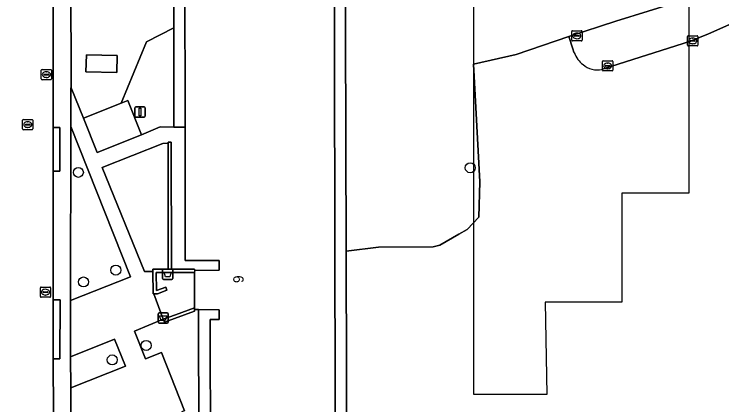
# Model space of a CAD drawing. Extents: x 161477 to 163040, y 383680 to 384871.
# Drawn here: x 162187.9 to 162257, y 384603.1 to 384641.3 of the extents above; entities that cross this region are included whole.
import ezdxf

# ---------------------------------------------------------------- set-up
doc = ezdxf.new("R2010")
doc.units = 0
for name, color, linetype in [('IMGEO_Afvalbak', 7, 'Continuous'), ('IMGEO_Boom', 7, 'Continuous'), ('IMGEO_Groenvoorziening', 7, 'Continuous'), ('IMGEO_Kolk', 7, 'Continuous'), ('IMGEO_Lage_trafo', 7, 'Continuous'), ('IMGEO_Muur', 7, 'Continuous'), ('IMGEO_Pand', 7, 'Continuous'), ('IMGEO_Pand_nummerreeks', 7, 'Continuous'), ('IMGEO_Pand_vergunning_verleend', 7, 'Continuous'), ('IMGEO_Parkeervlak_open', 7, 'Continuous'), ('IMGEO_Rijbaan_lokaal_open', 7, 'Continuous'), ('IMGEO_Rioolput', 7, 'Continuous'), ('IMGEO_Terreindeel_halfverhard', 7, 'Continuous'), ('IMGEO_Verkeersbordpaal', 7, 'Continuous'), ('IMGEO_Voetpad_op_trap', 7, 'Continuous'), ('IMGEO_Voetpad_open', 7, 'Continuous')]:
    doc.layers.add(name, color=color, linetype=linetype)

msp = doc.modelspace()

# ---------------------------------------------------------------- linework, layer by layer
at = {"layer": 'IMGEO_Afvalbak'}
for p, q in [((162202.365, 384615.44), (162202.365, 384616.24)), ((162202.365, 384616.24), (162202.365, 384615.44)), ((162202.465, 384616.34), (162203.255, 384616.34)), ((162203.255, 384616.34), (162202.465, 384616.34)), ((162203.355, 384616.24), (162203.355, 384615.44)), ((162203.355, 384615.44), (162203.355, 384616.24)), ((162203.255, 384615.34), (162202.465, 384615.34)), ((162202.465, 384615.34), (162203.255, 384615.34)), ((162201.935, 384611.17), (162201.935, 384611.97)), ((162201.935, 384611.97), (162201.935, 384611.17)), ((162202.035, 384612.07), (162202.825, 384612.07)), ((162202.825, 384612.07), (162202.035, 384612.07)), ((162202.925, 384611.97), (162202.925, 384611.17)), ((162202.925, 384611.17), (162202.925, 384611.97)), ((162202.825, 384611.07), (162202.035, 384611.07)), ((162202.035, 384611.07), (162202.825, 384611.07))]:
    msp.add_line(p, q, dxfattribs=at)
for points in [[(162202.508, 384616.054), (162203.212, 384616.054), (162203.063, 384615.584), (162202.657, 384615.584), (162202.508, 384616.054)], [(162202.078, 384611.784), (162202.782, 384611.784), (162202.633, 384611.314), (162202.227, 384611.314), (162202.078, 384611.784)]]:
    msp.add_lwpolyline(points, dxfattribs=at)
for centre, start, end in [((162202.465, 384616.24), 90, 180), ((162202.465, 384616.24), 90, 180), ((162203.255, 384616.24), 0, 90), ((162203.255, 384616.24), 360, 90), ((162202.465, 384615.44), 180, 270), ((162202.465, 384615.44), 180, 270), ((162203.255, 384615.44), 270, 0), ((162203.255, 384615.44), 270, 0), ((162202.035, 384611.97), 90, 180), ((162202.035, 384611.97), 90, 180), ((162202.825, 384611.97), 0, 90), ((162202.825, 384611.97), 360, 90), ((162202.035, 384611.17), 180, 270), ((162202.035, 384611.17), 180, 270), ((162202.825, 384611.17), 270, 0), ((162202.825, 384611.17), 270, 0)]:
    msp.add_arc(centre, 0.1, start, end, dxfattribs=at)
at = {"layer": 'IMGEO_Boom'}
for centre in [(162194.14, 384625.8), (162232.42, 384626.25), (162197.8, 384616.25), (162194.64, 384615.09), (162200.76, 384608.89), (162197.45, 384607.47)]:
    msp.add_circle(centre, 0.489, dxfattribs=at)
at = {"layer": 'IMGEO_Groenvoorziening'}
for points in [[(162220.171, 384661.754), (162220.29, 384618.098), (162223.444, 384618.503), (162228.807, 384618.531), (162229.454, 384618.676), (162231.308, 384619.75), (162232.106, 384620.217), (162233.247, 384621.429), (162233.346, 384624.877), (162232.719, 384636.369), (162236.898, 384637.32), (162242.037, 384639.089), (162246.636, 384640.584), (162252.948, 384642.529)], [(162258.86, 384640.744), (162255.673, 384639.329), (162253.941, 384638.632), (162245.445, 384635.905), (162245.279, 384635.86)], [(162242.574, 384637.466), (162242.515, 384637.626), (162242.46, 384637.788), (162242.305, 384638.265), (162242.168, 384638.686), (162242.037, 384639.089), (162236.898, 384637.32), (162232.719, 384636.369), (162233.346, 384624.877), (162233.247, 384621.429), (162232.106, 384620.217), (162231.308, 384619.75), (162229.454, 384618.676), (162228.807, 384618.531), (162223.444, 384618.503), (162220.29, 384618.098), (162220.423, 384569.277)]]:
    msp.add_lwpolyline(points, dxfattribs=at)
for points in [[(162203.411, 384648.295), (162202.826, 384648.547), (162202.273, 384648.862), (162201.758, 384649.236), (162201.287, 384649.664), (162200.866, 384650.142), (162200.501, 384650.664), (162200.195, 384651.222), (162199.985, 384651.729), (162199.725, 384652.211), (162199.418, 384652.665), (162199.066, 384653.086), (162198.674, 384653.469), (162198.067, 384653.961), (162197.514, 384654.513), (162197.02, 384655.118), (162196.59, 384655.77), (162193.355, 384655.794), (162193.448, 384634.062), (162194.642, 384631.081), (162198.327, 384632.547), (162200.794, 384638.558), (162203.448, 384639.925)], [(162203.448, 384639.925), (162200.794, 384638.558), (162198.327, 384632.547), (162198.978, 384632.806), (162200.316, 384629.481), (162202.14, 384630.234), (162203.47, 384630.205)], [(162197.944, 384637.219), (162197.904, 384635.56), (162194.878, 384635.631), (162194.917, 384637.291)], [(162202.896, 384628.659), (162202.395, 384628.617), (162196.468, 384626.277), (162200.614, 384616.098), (162201.419, 384616.101), (162201.416, 384616.331), (162202.915, 384616.342)], [(162205.868, 384612.386), (162205.478, 384612.388), (162205.477, 384612.228), (162202.548, 384611.149), (162202.435, 384611.449), (162199.623, 384610.282), (162200.68, 384607.593), (162202.26, 384608.213), (162204.503, 384602.505), (162204.223, 384602.397), (162204.735, 384600.81), (162204.872, 384600.447), (162205.064, 384600.11), (162205.307, 384599.808), (162205.595, 384599.547), (162205.92, 384599.335)]]:
    msp.add_lwpolyline(points, close=True, dxfattribs=at)
for centre, radius, start, end in [((162245.187, 384638.541), 2.825, 202.37204, 231.7358), ((162244.811, 384637.895), 2.088, 228.84276, 282.93842)]:
    msp.add_arc(centre, radius, start, end, dxfattribs=at)
at = {"layer": 'IMGEO_Kolk'}
for p, q in [((162242.332, 384638.711), (162242.332, 384639.563)), ((162242.407, 384639.637), (162243.259, 384639.637)), ((162242.82, 384639.417), (162242.845, 384639.417)), ((162243.333, 384639.563), (162243.333, 384638.711)), ((162243.259, 384638.637), (162242.407, 384638.637)), ((162242.591, 384639.131), (162242.591, 384639.143)), ((162243.029, 384639.094), (162242.631, 384639.094)), ((162242.634, 384639.18), (162243.032, 384639.18)), ((162242.843, 384638.857), (162242.818, 384638.857)), ((162243.075, 384639.143), (162243.075, 384639.131)), ((162253.65, 384638.221), (162253.65, 384639.073)), ((162253.725, 384639.147), (162254.577, 384639.147)), ((162253.909, 384638.641), (162253.909, 384638.653)), ((162254.347, 384638.604), (162253.949, 384638.604)), ((162253.952, 384638.69), (162254.35, 384638.69)), ((162254.138, 384638.927), (162254.163, 384638.927)), ((162254.393, 384638.653), (162254.393, 384638.641)), ((162254.651, 384639.073), (162254.651, 384638.221)), ((162254.577, 384638.147), (162253.725, 384638.147)), ((162254.161, 384638.367), (162254.136, 384638.367)), ((162245.339, 384635.778), (162245.339, 384636.63)), ((162245.414, 384636.704), (162246.266, 384636.704)), ((162245.827, 384636.484), (162245.852, 384636.484)), ((162246.34, 384636.63), (162246.34, 384635.778)), ((162190.512, 384634.929), (162190.512, 384635.781)), ((162190.587, 384635.855), (162191.439, 384635.855)), ((162191.513, 384635.781), (162191.513, 384634.929)), ((162245.598, 384636.198), (162245.598, 384636.21)), ((162246.036, 384636.161), (162245.638, 384636.161)), ((162245.641, 384636.247), (162246.039, 384636.247)), ((162245.85, 384635.924), (162245.825, 384635.924)), ((162246.082, 384636.21), (162246.082, 384636.198)), ((162190.771, 384635.349), (162190.771, 384635.361)), ((162191.209, 384635.312), (162190.811, 384635.312)), ((162190.814, 384635.398), (162191.212, 384635.398)), ((162191.023, 384635.075), (162190.998, 384635.075)), ((162191, 384635.635), (162191.025, 384635.635)), ((162191.255, 384635.361), (162191.255, 384635.349)), ((162246.266, 384635.704), (162245.414, 384635.704)), ((162191.439, 384634.855), (162190.587, 384634.855)), ((162190.425, 384613.668), (162190.425, 384614.52)), ((162190.5, 384614.594), (162191.352, 384614.594)), ((162190.913, 384614.374), (162190.938, 384614.374)), ((162191.426, 384614.52), (162191.426, 384613.668)), ((162190.684, 384614.088), (162190.684, 384614.1)), ((162191.122, 384614.051), (162190.724, 384614.051)), ((162190.727, 384614.137), (162191.125, 384614.137)), ((162190.936, 384613.814), (162190.911, 384613.814)), ((162191.168, 384614.1), (162191.168, 384614.088)), ((162191.352, 384613.594), (162190.5, 384613.594))]:
    msp.add_line(p, q, dxfattribs=at)
for points in [[(162242.332, 384638.711), (162242.332, 384639.563)], [(162242.407, 384639.637), (162243.259, 384639.637)], [(162243.333, 384639.563), (162243.333, 384638.711)], [(162243.259, 384638.637), (162242.407, 384638.637)], [(162253.65, 384638.221), (162253.65, 384639.073)], [(162253.725, 384639.147), (162254.577, 384639.147)], [(162254.651, 384639.073), (162254.651, 384638.221)], [(162254.577, 384638.147), (162253.725, 384638.147)], [(162245.339, 384635.778), (162245.339, 384636.63)], [(162245.414, 384636.704), (162246.266, 384636.704)], [(162246.34, 384636.63), (162246.34, 384635.778)], [(162190.512, 384634.929), (162190.512, 384635.781)], [(162190.587, 384635.855), (162191.439, 384635.855)], [(162191.513, 384635.781), (162191.513, 384634.929)], [(162246.266, 384635.704), (162245.414, 384635.704)], [(162191.439, 384634.855), (162190.587, 384634.855)], [(162190.425, 384613.668), (162190.425, 384614.52)], [(162190.5, 384614.594), (162191.352, 384614.594)], [(162191.426, 384614.52), (162191.426, 384613.668)], [(162191.352, 384613.594), (162190.5, 384613.594)]]:
    msp.add_lwpolyline(points, dxfattribs=at)
for centre, radius, start, end in [((162242.409, 384639.561), 0.0765, 91.55205, 178.44795), ((162242.409, 384639.561), 0.0765, 91.55205, 178.44795), ((162243.257, 384639.561), 0.0765, 1.55205, 88.44795), ((162243.257, 384639.561), 0.0765, 1.55205, 88.44795), ((162242.409, 384638.713), 0.0765, 181.55205, 268.44795), ((162242.409, 384638.713), 0.0765, 181.55205, 268.44795), ((162242.631, 384639.14), 0.0403, 85.87752, 175.75265), ((162242.628, 384639.13), 0.0366, 178.93798, 274.71019), ((162243.032, 384639.137), 0.043, 264.86636, 352.45326), ((162243.036, 384639.142), 0.0386, 1.73085, 96.63898), ((162243.257, 384638.713), 0.0765, 271.55205, 358.44795), ((162243.257, 384638.713), 0.0765, 271.55205, 358.44795), ((162253.727, 384639.071), 0.0765, 91.55205, 178.44795), ((162253.727, 384639.071), 0.0765, 91.55205, 178.44795), ((162253.949, 384638.65), 0.0403, 85.87752, 175.75265), ((162253.946, 384638.64), 0.0366, 178.93798, 274.71019), ((162254.35, 384638.647), 0.043, 264.86636, 352.45326), ((162254.354, 384638.652), 0.0386, 1.73085, 96.63898), ((162254.575, 384639.071), 0.0765, 1.55205, 88.44795), ((162254.575, 384639.071), 0.0765, 1.55205, 88.44795), ((162253.727, 384638.223), 0.0765, 181.55205, 268.44795), ((162253.727, 384638.223), 0.0765, 181.55205, 268.44795), ((162254.575, 384638.223), 0.0765, 271.55205, 358.44795), ((162254.575, 384638.223), 0.0765, 271.55205, 358.44795), ((162245.416, 384636.628), 0.0765, 91.55205, 178.44795), ((162245.416, 384636.628), 0.0765, 91.55205, 178.44795), ((162246.264, 384636.628), 0.0765, 1.55205, 88.44795), ((162246.264, 384636.628), 0.0765, 1.55205, 88.44795), ((162190.589, 384635.779), 0.0765, 91.55205, 178.44795), ((162190.589, 384635.779), 0.0765, 91.55205, 178.44795), ((162191.437, 384635.779), 0.0765, 1.55205, 88.44795), ((162191.437, 384635.779), 0.0765, 1.55205, 88.44795), ((162245.416, 384635.78), 0.0765, 181.55205, 268.44795), ((162245.416, 384635.78), 0.0765, 181.55205, 268.44795), ((162245.638, 384636.207), 0.0403, 85.87752, 175.75265), ((162245.635, 384636.197), 0.0366, 178.93798, 274.71019), ((162246.039, 384636.204), 0.043, 264.86636, 352.45326), ((162246.043, 384636.209), 0.0386, 1.73085, 96.63898), ((162246.264, 384635.78), 0.0765, 271.55205, 358.44795), ((162246.264, 384635.78), 0.0765, 271.55205, 358.44795), ((162190.811, 384635.358), 0.0403, 85.87752, 175.75265), ((162190.808, 384635.348), 0.0366, 178.93798, 274.71019), ((162191.212, 384635.355), 0.043, 264.86636, 352.45326), ((162191.216, 384635.36), 0.0386, 1.73085, 96.63898), ((162190.589, 384634.931), 0.0765, 181.55205, 268.44795), ((162190.589, 384634.931), 0.0765, 181.55205, 268.44795), ((162191.437, 384634.931), 0.0765, 271.55205, 358.44795), ((162191.437, 384634.931), 0.0765, 271.55205, 358.44795), ((162190.502, 384614.518), 0.0765, 91.55205, 178.44795), ((162190.502, 384614.518), 0.0765, 91.55205, 178.44795), ((162191.35, 384614.518), 0.0765, 1.55205, 88.44795), ((162191.35, 384614.518), 0.0765, 1.55205, 88.44795), ((162190.502, 384613.67), 0.0765, 181.55205, 268.44795), ((162190.502, 384613.67), 0.0765, 181.55205, 268.44795), ((162190.724, 384614.097), 0.0403, 85.87752, 175.75265), ((162190.721, 384614.087), 0.0366, 178.93798, 274.71019), ((162191.125, 384614.094), 0.043, 264.86636, 352.45326), ((162191.129, 384614.099), 0.0386, 1.73085, 96.63898), ((162191.35, 384613.67), 0.0765, 271.55205, 358.44795), ((162191.35, 384613.67), 0.0765, 271.55205, 358.44795)]:
    msp.add_arc(centre, radius, start, end, dxfattribs=at)
for centre, major_axis, ratio, start_param, end_param in [((162242.819, 384639.137), (-0.387, 0.002), 0.722429, 4.712389, 7.853982), ((162242.844, 384639.137), (-0.39, 0.002), 0.717154, 1.570796, 4.712389), ((162254.137, 384638.647), (-0.387, 0.002), 0.722429, 4.712389, 7.853982), ((162254.162, 384638.647), (-0.39, 0.002), 0.717154, 1.570796, 4.712389), ((162245.826, 384636.204), (-0.387, 0.002), 0.722429, 4.712389, 7.853982), ((162245.851, 384636.204), (-0.39, 0.002), 0.717154, 1.570796, 4.712389), ((162190.999, 384635.355), (-0.387, 0.002), 0.722429, 4.712389, 7.853982), ((162191.024, 384635.355), (-0.39, 0.002), 0.717154, 1.570796, 4.712389), ((162190.912, 384614.094), (-0.387, 0.002), 0.722429, 4.712389, 7.853982), ((162190.937, 384614.094), (-0.39, 0.002), 0.717154, 1.570796, 4.712389)]:
    msp.add_ellipse(centre, major_axis=major_axis, ratio=ratio, start_param=start_param, end_param=end_param, dxfattribs=at)
at = {"layer": 'IMGEO_Lage_trafo'}
msp.add_lwpolyline([(162197.944, 384637.219), (162194.917, 384637.291), (162194.878, 384635.631), (162197.904, 384635.56)], close=True, dxfattribs=at)
at = {"layer": 'IMGEO_Muur'}
for points in [[(162202.896, 384628.659), (162202.915, 384616.342), (162201.416, 384616.331), (162201.419, 384616.101), (162201.438, 384613.928), (162201.499, 384613.928), (162201.881, 384613.933), (162202.794, 384614.272), (162202.675, 384614.575), (162201.763, 384614.244), (162201.746, 384616), (162205.498, 384616.028), (162205.499, 384616.218), (162205.498, 384616.338), (162204.661, 384616.353), (162203.235, 384616.344), (162203.216, 384628.759), (162202.896, 384628.759)], [(162205.478, 384612.388), (162205.479, 384612.568), (162203.642, 384611.891), (162202.435, 384611.449), (162202.548, 384611.149), (162205.477, 384612.228)]]:
    msp.add_lwpolyline(points, close=True, dxfattribs=at)
at = {"layer": 'IMGEO_Pand'}
msp.add_lwpolyline([(162219.322, 384570.412), (162219.202, 384617.424), (162219.131, 384660.617), (162211.916, 384660.599), (162211.929, 384663.008), (162209.276, 384663.01), (162209.274, 384660.58), (162207.764, 384660.588), (162204.491, 384660.605), (162204.557, 384630.206), (162204.585, 384617.182), (162207.895, 384617.189), (162207.897, 384616.229), (162205.499, 384616.218), (162205.498, 384616.028), (162205.479, 384612.568), (162205.478, 384612.388), (162205.868, 384612.386), (162207.888, 384612.375), (162207.882, 384611.415), (162207.008, 384611.428), (162207.099, 384570.397)], dxfattribs=at)
at = {"layer": 'IMGEO_Pand_vergunning_verleend'}
msp.add_lwpolyline([(162232.755, 384604.106), (162232.755, 384651.425), (162239.398, 384651.425), (162239.398, 384656.446), (162246.853, 384656.446), (162246.853, 384671.098), (162253.782, 384671.098), (162253.782, 384623.762), (162247.22, 384623.762), (162247.22, 384613.11), (162239.737, 384613.11), (162239.909, 384604.097)], close=True, dxfattribs=at)
at = {"layer": 'IMGEO_Parkeervlak_open'}
msp.add_lwpolyline([(162198.978, 384632.806), (162198.327, 384632.547), (162194.642, 384631.081), (162195.97, 384627.741), (162200.316, 384629.481)], close=True, dxfattribs=at)
at = {"layer": 'IMGEO_Rijbaan_lokaal_open'}
for points in [[(162191.68, 384573.602), (162191.696, 384600.307), (162191.694, 384602.14), (162191.69, 384607.571), (162191.685, 384613.343), (162191.684, 384614.043), (162191.685, 384625.928), (162191.679, 384630.177), (162191.672, 384635.729), (162191.668, 384655.031), (162191.688, 384667.175), (162191.688, 384667.416), (162191.691, 384679.241), (162191.721, 384685.282), (162191.234, 384685.81), (162181.599, 384686.196), (162181.621, 384682.175), (162181.621, 384679.859), (162181.62, 384677.829), (162181.605, 384593.142), (162181.604, 384589.652), (162181.613, 384585.701)], [(162253.274, 384642.613), (162252.948, 384642.529), (162246.636, 384640.584), (162242.037, 384639.089), (162242.168, 384638.686), (162242.305, 384638.265), (162242.46, 384637.788), (162242.515, 384637.626), (162242.574, 384637.466)], [(162245.279, 384635.86), (162245.445, 384635.905), (162253.941, 384638.632), (162255.673, 384639.329), (162258.86, 384640.744)]]:
    msp.add_lwpolyline(points, dxfattribs=at)
for centre, radius, start, end in [((162245.187, 384638.541), 2.825, 202.37204, 231.7358), ((162244.811, 384637.895), 2.088, 228.84276, 282.93842)]:
    msp.add_arc(centre, radius, start, end, dxfattribs=at)
at = {"layer": 'IMGEO_Rioolput'}
for p, q in [((162188.764, 384630.97), (162189.616, 384630.97)), ((162188.689, 384630.044), (162188.689, 384630.896)), ((162188.948, 384630.464), (162188.948, 384630.476)), ((162189.386, 384630.427), (162188.988, 384630.427)), ((162188.991, 384630.513), (162189.389, 384630.513)), ((162189.177, 384630.75), (162189.202, 384630.75)), ((162189.432, 384630.476), (162189.432, 384630.464)), ((162189.69, 384630.896), (162189.69, 384630.044)), ((162189.616, 384629.97), (162188.764, 384629.97)), ((162189.2, 384630.19), (162189.175, 384630.19))]:
    msp.add_line(p, q, dxfattribs=at)
for points in [[(162188.764, 384630.97), (162189.616, 384630.97)], [(162188.689, 384630.044), (162188.689, 384630.896)], [(162189.69, 384630.896), (162189.69, 384630.044)], [(162189.616, 384629.97), (162188.764, 384629.97)]]:
    msp.add_lwpolyline(points, dxfattribs=at)
for centre, radius, start, end in [((162188.766, 384630.894), 0.0765, 91.55205, 178.44795), ((162188.766, 384630.894), 0.0765, 91.55205, 178.44795), ((162189.614, 384630.894), 0.0765, 1.55205, 88.44795), ((162189.614, 384630.894), 0.0765, 1.55205, 88.44795), ((162188.988, 384630.473), 0.0403, 85.87752, 175.75265), ((162188.985, 384630.463), 0.0366, 178.93798, 274.71019), ((162189.389, 384630.47), 0.043, 264.86636, 352.45326), ((162189.393, 384630.475), 0.0386, 1.73085, 96.63898), ((162188.766, 384630.046), 0.0765, 181.55205, 268.44795), ((162188.766, 384630.046), 0.0765, 181.55205, 268.44795), ((162189.614, 384630.046), 0.0765, 271.55205, 358.44795), ((162189.614, 384630.046), 0.0765, 271.55205, 358.44795)]:
    msp.add_arc(centre, radius, start, end, dxfattribs=at)
for centre, major_axis, ratio, start_param, end_param in [((162189.176, 384630.47), (-0.387, 0.002), 0.722429, 4.712389, 7.853982), ((162189.201, 384630.47), (-0.39, 0.002), 0.717154, 1.570796, 4.712389)]:
    msp.add_ellipse(centre, major_axis=major_axis, ratio=ratio, start_param=start_param, end_param=end_param, dxfattribs=at)
at = {"layer": 'IMGEO_Terreindeel_halfverhard'}
for points in [[(162204.491, 384660.605), (162207.764, 384660.588), (162207.76, 384663.061), (162207.703, 384664.121), (162206.852, 384664.118), (162206.867, 384661.715), (162203.36, 384661.707), (162203.411, 384648.295), (162203.448, 384639.925), (162203.47, 384630.205), (162204.557, 384630.206)], [(162220.171, 384661.754), (162213.072, 384661.702), (162213.026, 384664.126), (162209.226, 384664.117), (162209.276, 384663.01), (162211.929, 384663.008), (162211.916, 384660.599), (162219.131, 384660.617), (162219.202, 384617.424), (162219.322, 384570.412), (162216.064, 384570.42), (162216.069, 384567.955), (162216.115, 384566.881), (162217.016, 384566.891), (162217.002, 384569.293), (162220.423, 384569.277), (162220.29, 384618.098)], [(162197.683, 384609.507), (162193.379, 384607.782), (162193.395, 384604.746), (162198.736, 384606.849)]]:
    msp.add_lwpolyline(points, close=True, dxfattribs=at)
at = {"layer": 'IMGEO_Verkeersbordpaal'}
for p, q in [((162199.665, 384631.3), (162199.665, 384632.1)), ((162199.665, 384632.1), (162199.665, 384631.3)), ((162199.765, 384632.2), (162200.555, 384632.2)), ((162200.555, 384632.2), (162199.765, 384632.2)), ((162200.655, 384632.1), (162200.655, 384631.3)), ((162200.655, 384631.3), (162200.655, 384632.1)), ((162200.555, 384631.2), (162199.765, 384631.2)), ((162199.765, 384631.2), (162200.555, 384631.2))]:
    msp.add_line(p, q, dxfattribs=at)
msp.add_lwpolyline([(162200.085, 384632.075), (162200.235, 384632.075), (162200.235, 384631.325), (162200.085, 384631.325), (162200.085, 384632.075)], dxfattribs=at)
for centre, start, end in [((162199.765, 384632.1), 90, 180), ((162199.765, 384632.1), 90, 180), ((162200.555, 384632.1), 0, 90), ((162200.555, 384632.1), 360, 90), ((162199.765, 384631.3), 180, 270), ((162199.765, 384631.3), 180, 270), ((162200.555, 384631.3), 270, 0), ((162200.555, 384631.3), 270, 0)]:
    msp.add_arc(centre, 0.1, start, end, dxfattribs=at)
at = {"layer": 'IMGEO_Voetpad_op_trap'}
msp.add_lwpolyline([(162205.498, 384616.028), (162201.746, 384616), (162201.763, 384614.244), (162202.675, 384614.575), (162202.794, 384614.272), (162201.881, 384613.933), (162201.499, 384613.928), (162202.435, 384611.449), (162203.642, 384611.891), (162205.479, 384612.568)], close=True, dxfattribs=at)
at = {"layer": 'IMGEO_Voetpad_open'}
for points in [[(162193.456, 384573.954), (162193.456, 384585.498), (162193.5, 384598.259), (162193.406, 384598.238), (162193.395, 384604.746), (162193.379, 384607.782), (162193.383, 384613.274), (162193.387, 384630.273), (162193.388, 384634.062), (162193.448, 384634.062), (162193.355, 384655.794), (162193.395, 384667.578), (162193.469, 384670.159)], [(162191.688, 384667.416), (162191.688, 384667.175), (162191.668, 384655.031), (162191.672, 384635.729), (162191.679, 384630.177), (162192.335, 384630.177), (162192.335, 384625.927), (162191.685, 384625.928), (162191.684, 384614.043), (162191.685, 384613.343), (162192.347, 384613.343), (162192.335, 384607.571), (162191.69, 384607.571), (162191.694, 384602.14), (162192.351, 384602.133), (162192.343, 384600.301), (162191.696, 384600.307), (162191.68, 384573.602)], [(162204.503, 384602.505), (162202.26, 384608.213), (162200.68, 384607.593), (162199.623, 384610.282), (162202.435, 384611.449), (162201.499, 384613.928), (162201.438, 384613.928), (162201.419, 384616.101), (162200.614, 384616.098), (162196.468, 384626.277), (162202.395, 384628.617), (162202.896, 384628.659), (162202.896, 384628.759), (162203.216, 384628.759), (162203.235, 384616.344), (162204.661, 384616.353), (162205.498, 384616.338), (162205.499, 384616.218), (162207.897, 384616.229), (162207.895, 384617.189), (162204.585, 384617.182), (162204.557, 384630.206), (162203.47, 384630.205), (162202.14, 384630.234), (162200.316, 384629.481), (162195.97, 384627.741), (162194.642, 384631.081), (162193.448, 384634.062), (162193.388, 384634.062), (162193.387, 384630.273), (162199.22, 384615.582), (162193.383, 384613.274), (162193.379, 384607.782), (162197.683, 384609.507), (162198.736, 384606.849), (162193.395, 384604.746), (162193.406, 384598.238)]]:
    msp.add_lwpolyline(points, dxfattribs=at)
for points in [[(162193.387, 384630.273), (162193.383, 384613.274), (162199.22, 384615.582)], [(162191.679, 384630.177), (162191.685, 384625.928), (162192.335, 384625.927), (162192.335, 384630.177)], [(162191.685, 384613.343), (162191.69, 384607.571), (162192.335, 384607.571), (162192.347, 384613.343)], [(162216.069, 384567.955), (162214.602, 384567.953), (162214.533, 384567.953), (162214.533, 384568.003), (162211.884, 384568.015), (162211.883, 384570.417), (162207.099, 384570.397), (162207.008, 384611.428), (162207.882, 384611.415), (162207.888, 384612.375), (162205.868, 384612.386), (162205.92, 384599.335), (162205.994, 384569.29), (162210.77, 384569.309), (162210.806, 384566.862), (162214.612, 384566.879), (162216.115, 384566.881)]]:
    msp.add_lwpolyline(points, close=True, dxfattribs=at)

# ---------------------------------------------------------------- texts
at = {"layer": 'IMGEO_Pand_nummerreeks'}
msp.add_text('6', height=1, rotation=270.39513, dxfattribs=at).set_placement((162209.268, 384615.727))

doc.saveas('drawing.dxf')
